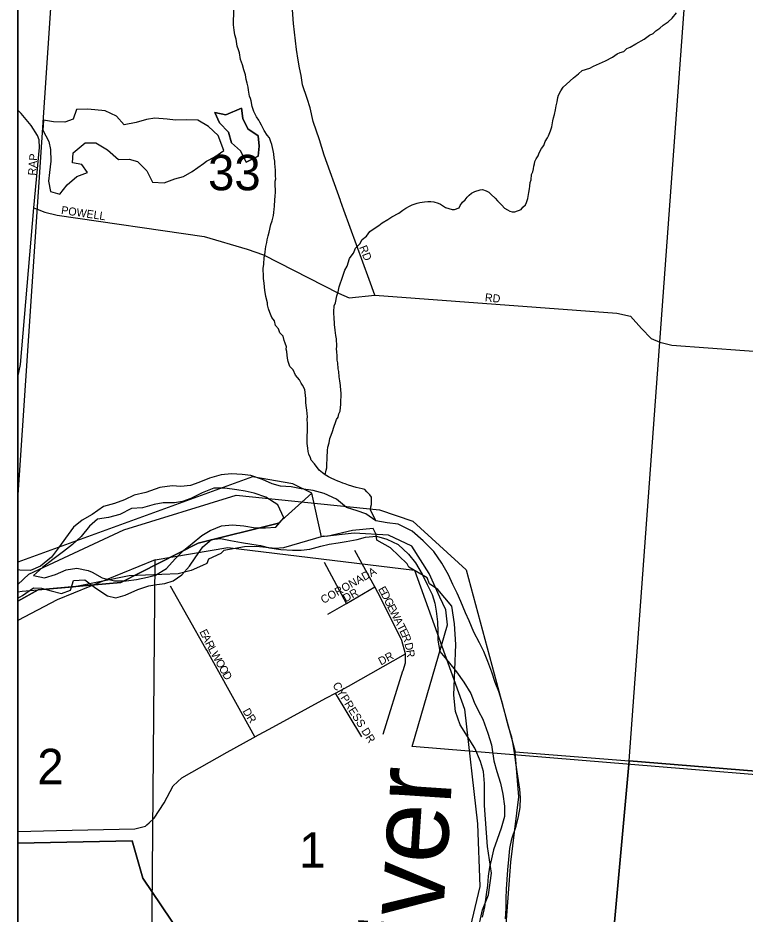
# Model space of a CAD drawing. Extents: x 0 to 680, y 0 to 440.
# Drawn here: x 47.02 to 60.49, y 212.2 to 228.79 of the extents above; entities that cross this region are included whole.
import ezdxf

# ---------------------------------------------------------------- set-up
doc = ezdxf.new("R2010")
doc.units = 0
for name, color, linetype in [('GM_X_Adjacent_County', 7, 'Continuous'), ('GM_X_City_Street', 7, 'Continuous'), ('GM_X_City_Street_Text', 7, 'Continuous'), ('GM_X_Corporation', 7, 'Continuous'), ('GM_X_County', 7, 'Continuous'), ('GM_X_Major_River', 7, 'Continuous'), ('GM_X_Major_River_Text', 7, 'Continuous'), ('GM_X_Minor_Lake', 7, 'Continuous'), ('GM_X_Minor_River', 7, 'Continuous'), ('GM_X_Section', 7, 'Continuous'), ('GM_X_Section_Text', 7, 'Continuous'), ('GM_X_Township', 7, 'Continuous'), ('GM_X_Township_Subdivision', 7, 'Continuous'), ('GM_X_Township_Subdivision_Text', 7, 'Continuous'), ('SH_Data', 7, 'Continuous'), ('SH_Text', 7, 'Continuous')]:
    doc.layers.add(name, color=color, linetype=linetype)

msp = doc.modelspace()

# ---------------------------------------------------------------- linework, layer by layer
at = {"layer": 'GM_X_Adjacent_County'}
msp.add_lwpolyline([(47.02, 297.605), (47.02, 177.346), (101.714, 177.346), (101.74, 177.627), (101.876, 179.162), (101.687, 179.172), (102.014, 182.661), (102.637, 189.288), (103.706, 200.669), (104.658, 210.796), (104.669, 210.92), (106.131, 226.563), (108.09, 226.344), (113.939, 225.728), (119.071, 225.251), (122.08, 224.971), (126.921, 224.521), (132.763, 223.977)], dxfattribs=at)
at = {"layer": 'GM_X_City_Street'}
for points in [[(52.997, 225.405), (52.996, 225.408), (52.691, 226.25), (52.606, 226.533), (52.493, 226.873), (52.436, 227.128), (52.38, 227.298), (52.294, 227.553), (52.266, 227.723), (52.238, 227.864), (52.21, 228.006), (52.181, 228.204), (52.124, 228.686), (52.096, 229.111), (52.039, 229.451), (52.011, 229.592), (51.983, 229.734), (51.869, 229.961), (51.643, 230.385), (51.586, 230.499), (51.558, 230.64), (51.529, 230.782), (51.475, 231.214), (51.475, 231.216)], [(47.02, 222.137), (47.067, 222.375), (47.316, 225.275), (47.42, 226.393), (47.411, 226.532), (47.38, 226.615), (47.267, 226.799), (47.078, 227.019), (47.02, 227.084)], [(53.528, 223.946), (53.528, 223.946), (53.06, 225.23), (52.997, 225.405)], [(47.316, 225.275), (47.379, 225.251), (47.521, 225.194), (47.748, 225.137), (50.468, 224.741), (51.267, 224.511), (51.572, 224.401), (52.961, 223.693), (53.159, 223.608), (53.635, 223.654), (58.117, 223.326), (58.372, 223.269), (58.571, 223.042), (58.754, 222.851), (58.91, 222.787), (59.137, 222.731), (61.83, 222.535), (65.898, 222.218)], [(53.635, 223.654), (53.528, 223.946)]]:
    msp.add_lwpolyline(points, dxfattribs=at)
at = {"layer": 'GM_X_Corporation'}
for points in [[(47.02, 247.955), (47.02, 219.866), (47.786, 231.273), (51.336, 231.273), (51.135, 232.031), (51.03, 232.836), (51.008, 233.645), (51.046, 234.137), (51.071, 234.904), (50.929, 235.631), (50.936, 236.053), (51.006, 236.712), (51.047, 238.061), (50.801, 238.023), (50.854, 241.84), (52.073, 242.206), (52.268, 247.589)], [(47.02, 218.711), (47.02, 217.991), (47.395, 218.199), (48.925, 218.333), (50.357, 219.063), (51.847, 219.435), (52.464, 219.99), (52.112, 220.162), (51.365, 220.293)]]:
    msp.add_lwpolyline(points, close=True, dxfattribs=at)
for points in [[(65.976, 211.232), (66.03, 214.336), (54.324, 215.3), (54.979, 217.553), (54.951, 217.832), (54.837, 218.066), (54.641, 218.503), (54.316, 219.006), (53.885, 219.214), (53.25, 219.247), (52.643, 219.184), (52.464, 219.99), (51.847, 219.435), (50.357, 219.063), (48.925, 218.333), (47.395, 218.199), (47.02, 217.991), (47.02, 213.512), (49.137, 213.55), (49.334, 212.86), (50.883, 210.563)], [(50.883, 210.563), (49.334, 212.86), (49.137, 213.55), (47.02, 213.512), (47.02, 208.973)]]:
    msp.add_lwpolyline(points, dxfattribs=at)
at = {"layer": 'GM_X_County'}
msp.add_lwpolyline([(47.02, 297.605), (47.02, 177.346), (101.714, 177.346), (101.74, 177.627), (101.876, 179.162), (101.687, 179.172), (102.014, 182.661), (102.637, 189.288), (103.706, 200.669), (104.658, 210.796), (104.669, 210.92), (106.131, 226.563), (108.09, 226.344), (113.939, 225.728), (119.071, 225.251), (122.08, 224.971), (126.921, 224.521), (132.763, 223.977)], dxfattribs=at)
at = {"layer": 'GM_X_Major_River'}
for points in [[(52.081, 220.105), (51.885, 220.121), (51.731, 220.16), (51.549, 220.241), (51.336, 220.317), (51.176, 220.338), (50.98, 220.348), (50.783, 220.328), (50.568, 220.267), (50.37, 220.187), (50.22, 220.131), (50.036, 220.111), (49.875, 220.126), (49.649, 220.095), (49.391, 220.005), (49.176, 219.95), (48.996, 219.864), (48.81, 219.796), (48.607, 219.741), (48.396, 219.597), (48.21, 219.487), (48.053, 219.36), (47.9, 219.154), (47.79, 219.002), (47.643, 218.803), (47.438, 218.64), (47.252, 218.561), (47.056, 218.565), (47.02, 218.573)], [(51.945, 219.531), (51.837, 219.777), (51.614, 219.918), (51.395, 219.988), (51.229, 220.027), (51.075, 220.054), (50.856, 220.082), (50.648, 220.081), (50.432, 219.996), (50.222, 219.893), (50.072, 219.836), (49.923, 219.81), (49.709, 219.808), (49.542, 219.782), (49.326, 219.721), (49.124, 219.707), (48.908, 219.598), (48.698, 219.537), (48.496, 219.511), (48.344, 219.378), (48.192, 219.19), (48.034, 219.039), (47.865, 218.911), (47.666, 218.761), (47.473, 218.616), (47.309, 218.464), (47.511, 218.425), (47.714, 218.486), (47.912, 218.571), (48.109, 218.603), (48.322, 218.557)], [(56.056, 212.11), (56.066, 212.307), (56.063, 212.485), (56.073, 212.658), (56.082, 212.836), (56.098, 213.014), (56.113, 213.204), (56.135, 213.412), (56.168, 213.59), (56.25, 213.821), (56.295, 214.004), (56.328, 214.17), (56.332, 214.349), (56.317, 214.51), (56.28, 214.748), (56.249, 214.951), (56.229, 215.142), (56.202, 215.303), (56.17, 215.471), (56.114, 215.644), (56.064, 215.83), (56.003, 216.075), (55.931, 216.315), (55.863, 216.483), (55.801, 216.674), (55.728, 216.872), (55.654, 217.058), (55.574, 217.22), (55.465, 217.419), (55.38, 217.623), (55.311, 217.773), (55.226, 217.983), (55.158, 218.139), (55.078, 218.301), (54.998, 218.476), (54.872, 218.692), (54.727, 218.909), (54.529, 219.11), (54.325, 219.286), (54.065, 219.417), (53.864, 219.438), (53.65, 219.478), (53.463, 219.607), (53.303, 219.664), (53.108, 219.727), (52.921, 219.88), (52.697, 219.986), (52.49, 220.037), (52.265, 220.072), (52.081, 220.105)], [(48.322, 218.557), (48.393, 218.526), (48.581, 218.421), (48.812, 218.369), (49.026, 218.364), (49.217, 218.39), (49.42, 218.434), (49.569, 218.472), (49.774, 218.593), (49.932, 218.774), (50.096, 218.932), (50.247, 219.059), (50.428, 219.205), (50.585, 219.297), (50.794, 219.388), (50.997, 219.401), (51.205, 219.385), (51.424, 219.351), (51.608, 219.347), (51.799, 219.361), (51.945, 219.531)], [(48.836, 218.053), (49.009, 218.103), (49.243, 218.205), (49.446, 218.272), (49.596, 218.299), (49.745, 218.32), (49.894, 218.364), (50.057, 218.48), (50.197, 218.638), (50.307, 218.79), (50.448, 218.996), (50.605, 219.13), (50.772, 219.15), (50.961, 219.116), (51.163, 219.077), (51.352, 219.043), (51.513, 219.022), (51.684, 218.977), (51.892, 218.949), (52.106, 218.933), (52.266, 218.935), (52.427, 218.956), (52.63, 219.011), (52.786, 219.044), (52.953, 219.07), (53.102, 219.097), (53.305, 219.134), (53.46, 219.173), (53.663, 219.193), (53.858, 219.141), (54.064, 219.042), (54.257, 218.859), (54.384, 218.702), (54.511, 218.491), (54.602, 218.299), (54.694, 218.113), (54.744, 217.951), (54.771, 217.802), (54.791, 217.605), (54.799, 217.426), (54.802, 217.266), (54.834, 217.057), (54.99, 216.875), (55.147, 216.681), (55.28, 216.488), (55.413, 216.283), (55.475, 216.121), (55.555, 215.953), (55.635, 215.803), (55.725, 215.545), (55.792, 215.33), (55.84, 215.031), (55.89, 214.834), (55.963, 214.618), (56.006, 214.415), (56.038, 214.194), (56.034, 214.003), (55.976, 213.784), (55.901, 213.578), (55.831, 213.383), (55.792, 213.217), (55.76, 213.063), (55.732, 212.897), (55.717, 212.724), (55.696, 212.558), (55.662, 212.327), (55.622, 212.137)], [(47.02, 218.046), (47.106, 218.094), (47.311, 218.238), (47.459, 218.229), (47.637, 218.184), (47.826, 218.133), (47.994, 218.195), (48.051, 218.372), (48.259, 218.386), (48.464, 218.233), (48.682, 218.086), (48.836, 218.053)]]:
    msp.add_lwpolyline(points, dxfattribs=at)
at = {"layer": 'GM_X_Minor_Lake'}
for points in [[(50.729, 226.611), (50.554, 226.781), (50.354, 226.898), (50.14, 226.902), (49.938, 226.9), (49.783, 226.915), (49.558, 226.932), (49.403, 226.911), (49.211, 226.856), (48.99, 226.812), (48.845, 226.97), (48.639, 227.069), (48.318, 227.1), (48.104, 227.092), (48.041, 226.915), (47.891, 226.859), (47.677, 226.869), (47.494, 226.896), (47.484, 226.712), (47.593, 226.502), (47.626, 226.352), (47.633, 226.138), (47.605, 225.93), (47.584, 225.77), (47.622, 225.579), (47.794, 225.528), (47.934, 225.698), (48.109, 225.855), (48.307, 225.928), (48.203, 226.079), (48.031, 226.106), (48.041, 226.29), (48.264, 226.476), (48.466, 226.478), (48.678, 226.349), (48.882, 226.166), (49.079, 226.174), (49.233, 226.129), (49.408, 225.959), (49.516, 225.749), (49.73, 225.739), (49.928, 225.812), (50.089, 225.856), (50.246, 225.948), (50.457, 226.093)], [(51.161, 227.119), (50.873, 226.994), (50.666, 227.04), (50.757, 226.848), (50.92, 226.672), (50.976, 226.475), (51.145, 226.329), (51.248, 226.118)], [(51.161, 227.119), (51.187, 226.929), (51.278, 226.736), (51.472, 226.608), (51.492, 226.417), (51.47, 226.233), (51.248, 226.118), (51.145, 226.329), (50.976, 226.475), (50.92, 226.672), (50.757, 226.848), (50.666, 227.04), (50.873, 226.994), (51.161, 227.119)], [(51.248, 226.118), (51.47, 226.233), (51.492, 226.417), (51.472, 226.608), (51.278, 226.736), (51.187, 226.929), (51.161, 227.119)], [(50.457, 226.093), (50.517, 226.139), (50.667, 226.219), (50.836, 226.335), (50.729, 226.611)]]:
    msp.add_lwpolyline(points, dxfattribs=at)
at = {"layer": 'GM_X_Minor_River'}
for points in [[(51.748, 226.336), (51.726, 226.449), (51.703, 226.497), (51.681, 226.569), (51.635, 226.617), (51.583, 226.708), (51.532, 226.804), (51.503, 226.858), (51.486, 226.9), (51.44, 226.96), (51.394, 227.057), (51.36, 227.147), (51.339, 227.254), (51.328, 227.296), (51.311, 227.344), (51.295, 227.451), (51.285, 227.511), (51.268, 227.583), (51.252, 227.648), (51.236, 227.738), (51.208, 227.828), (51.18, 227.924), (51.147, 228.019), (51.126, 228.145), (51.109, 228.199), (51.08, 228.265), (51.065, 228.396), (51.037, 228.48), (51.027, 228.563), (51.022, 228.611), (51.017, 228.665), (51.023, 228.938)], [(56.469, 225.444), (56.483, 225.557), (56.497, 225.628), (56.504, 225.676), (56.511, 225.741), (56.53, 225.794), (56.538, 225.889), (56.557, 225.943), (56.57, 225.996), (56.576, 226.043), (56.589, 226.091), (56.596, 226.132), (56.621, 226.179), (56.658, 226.238), (56.677, 226.291), (56.72, 226.374), (56.763, 226.426), (56.788, 226.503), (56.831, 226.568), (56.849, 226.609), (56.887, 226.698), (56.912, 226.774), (56.932, 226.887), (56.945, 226.94), (56.964, 227), (56.978, 227.089), (56.991, 227.16), (57.011, 227.237), (57.024, 227.314), (57.037, 227.361), (57.08, 227.438), (57.123, 227.508), (57.184, 227.566), (57.311, 227.683), (57.407, 227.752), (57.474, 227.817), (57.618, 227.861), (57.684, 227.896), (57.906, 227.998), (58.037, 228.061), (58.122, 228.125), (58.176, 228.148), (58.248, 228.17), (58.302, 228.223), (58.362, 228.251), (58.47, 228.308), (58.62, 228.395), (58.723, 228.47), (58.789, 228.504), (58.838, 228.551), (58.91, 228.603), (58.976, 228.655), (59.067, 228.719), (59.139, 228.783), (59.224, 228.882)], [(53.65, 219.478), (53.553, 219.682), (53.56, 219.736), (53.573, 219.783), (53.574, 219.825), (53.57, 219.914), (53.541, 219.962), (53.483, 220.017), (53.448, 220.059), (53.401, 220.072), (53.341, 220.085), (53.288, 220.098), (53.147, 220.137), (53.082, 220.162), (53.04, 220.174), (52.987, 220.199), (52.946, 220.212), (52.893, 220.237), (52.823, 220.268), (52.776, 220.293), (52.711, 220.33), (52.664, 220.366), (52.6, 220.415), (52.513, 220.536), (52.455, 220.603), (52.438, 220.645), (52.41, 220.711), (52.399, 220.764), (52.389, 220.824), (52.378, 220.908), (52.386, 221.271), (52.382, 221.36), (52.383, 221.402), (52.373, 221.527), (52.368, 221.569), (52.363, 221.616), (52.352, 221.67), (52.354, 221.741), (52.349, 221.801), (52.334, 221.908), (52.294, 221.987), (52.265, 222.029), (52.236, 222.089), (52.161, 222.174), (52.121, 222.276), (52.057, 222.336), (52.024, 222.426), (52.013, 222.492), (52.008, 222.546), (52.004, 222.611), (51.993, 222.659), (51.994, 222.701), (51.971, 222.767), (51.954, 222.815), (51.932, 222.898), (51.874, 222.959), (51.846, 223.031), (51.794, 223.092), (51.772, 223.181), (51.726, 223.242), (51.686, 223.338), (51.664, 223.404), (51.647, 223.475), (51.642, 223.517), (51.615, 223.631), (51.61, 223.678), (51.593, 223.744), (51.584, 223.881), (51.568, 223.965), (51.57, 224.042), (51.565, 224.114), (51.566, 224.155), (51.574, 224.227), (51.582, 224.363), (51.595, 224.405), (51.602, 224.458), (51.609, 224.506), (51.616, 224.559), (51.629, 224.63), (51.636, 224.684), (51.656, 224.755), (51.675, 224.82), (51.708, 224.962), (51.733, 225.033), (51.753, 225.133), (51.76, 225.187), (51.767, 225.246), (51.774, 225.3), (51.782, 225.43), (51.784, 225.484), (51.791, 225.567), (51.788, 225.722), (51.789, 225.769), (51.796, 225.811), (51.791, 225.859), (51.794, 225.972), (51.778, 226.097), (51.779, 226.139), (51.768, 226.192), (51.764, 226.276), (51.748, 226.336)], [(52.711, 220.33), (52.731, 220.413), (52.743, 220.46), (52.748, 220.692), (52.755, 220.734), (52.756, 220.781), (52.763, 220.841), (52.789, 220.923), (52.802, 221), (52.821, 221.066), (52.846, 221.131), (52.872, 221.213), (52.909, 221.314), (52.922, 221.355), (52.953, 221.396), (52.966, 221.456), (52.991, 221.509), (53.005, 221.639), (53.01, 221.847), (53.004, 221.889), (52.995, 221.985), (52.984, 222.068), (52.974, 222.146), (52.964, 222.241), (52.953, 222.295), (52.95, 222.402), (52.933, 222.45), (52.934, 222.527), (52.93, 222.611), (52.925, 222.658), (52.926, 222.712), (52.923, 222.849), (52.913, 222.909), (52.897, 223.01), (52.887, 223.111), (52.878, 223.254), (52.873, 223.302), (52.874, 223.35), (52.882, 223.457), (52.901, 223.516), (52.928, 223.646), (52.953, 223.717), (52.973, 223.812), (53.042, 224.007), (53.08, 224.119), (53.123, 224.196), (53.162, 224.338), (53.192, 224.379), (53.235, 224.432), (53.273, 224.526), (53.357, 224.608), (53.401, 224.69), (53.479, 224.748), (53.54, 224.836), (53.582, 224.865), (53.709, 224.946), (53.769, 224.998), (53.871, 225.056), (53.95, 225.108), (54.076, 225.177), (54.154, 225.229), (54.208, 225.269), (54.275, 225.304), (54.323, 225.332), (54.418, 225.36), (54.466, 225.371), (54.555, 225.387), (54.615, 225.392), (54.668, 225.391), (54.728, 225.384), (54.804, 225.358), (54.851, 225.34), (54.945, 225.278), (55.063, 225.24), (55.111, 225.245), (55.195, 225.273), (55.213, 225.315), (55.256, 225.379), (55.304, 225.42), (55.341, 225.473), (55.383, 225.508), (55.426, 225.548), (55.486, 225.577), (55.587, 225.605), (55.629, 225.61), (55.694, 225.591), (55.747, 225.566), (55.788, 225.523), (55.863, 225.451), (55.904, 225.402), (55.985, 225.323), (56.032, 225.269), (56.091, 225.238), (56.132, 225.213), (56.179, 225.2), (56.226, 225.199), (56.346, 225.245), (56.377, 225.286), (56.425, 225.332), (56.444, 225.374), (56.469, 225.444)]]:
    msp.add_lwpolyline(points, dxfattribs=at)
at = {"layer": 'GM_X_Section'}
for points in [[(47.02, 231.599), (47.02, 218.299), (47.224, 218.489), (48.982, 219.31), (51.063, 219.952), (53.719, 219.683), (54.338, 219.47), (55.323, 218.568), (56.232, 215.202), (58.345, 215.032), (59.484, 230.548)], [(75.056, 229.533), (73.628, 213.785), (58.345, 215.032), (59.484, 230.548)], [(49.469, 207.96), (49.564, 218.753), (50.908, 218.983), (54.368, 218.563), (55.292, 215.99), (55.537, 213.869), (55.581, 212.707), (55.13, 210.812), (54.163, 209.828), (52.568, 207.872)], [(47.02, 217.632), (47.02, 207.968), (49.469, 207.96), (49.564, 218.753), (47.748, 218.017)], [(58.345, 215.032), (56.905, 199.225), (56.853, 198.675), (55.443, 200.598), (54.112, 203), (53.5, 205.739), (53.228, 207.06), (53.347, 207.71), (53.397, 207.863), (53.491, 208.14), (53.881, 208.684), (54.623, 209.061), (55.4, 209.71), (56.001, 211.098), (56.152, 213.158), (56.299, 214.365), (56.232, 215.202)], [(73.628, 213.785), (72.033, 197.922), (56.905, 199.225), (58.345, 215.032)]]:
    msp.add_lwpolyline(points, close=True, dxfattribs=at)
at = {"layer": 'GM_X_Township'}
msp.add_lwpolyline([(55.534, 211.857), (55.626, 212.273), (55.74, 212.552), (55.797, 212.956), (55.723, 213.45), (55.663, 214.205), (55.666, 214.616), (55.644, 214.836), (55.59, 215.02), (55.486, 215.265), (55.216, 215.7), (55.129, 215.95), (55.095, 216.248), (55.132, 217.187), (55.11, 217.573), (55.059, 217.895), (54.8, 218.205), (54.647, 218.313), (54.6, 218.42), (54.263, 218.618), (54.234, 218.684), (53.921, 218.976), (53.667, 219.12), (53.656, 219.227), (53.603, 219.335), (53.217, 219.301), (52.742, 219.185), (52.682, 219.191), (51.939, 218.98), (51.785, 218.963), (51.441, 219.001), (51.221, 218.996), (50.835, 218.927), (50.781, 218.873), (50.549, 218.767), (50.519, 218.69), (50.441, 218.649), (50.233, 218.561), (49.989, 218.497), (49.081, 218.46), (48.046, 218.251), (47.102, 218.172), (47.02, 218.159), (47.02, 184.816)], dxfattribs=at)
at = {"layer": 'GM_X_Township_Subdivision'}
for points in [[(53.774, 217.982), (53.773, 217.984), (53.689, 218.151), (53.633, 218.253), (53.26, 218.926)], [(53.105, 217.947), (52.699, 218.708)], [(50.524, 217.075), (50.504, 217.11), (49.845, 218.266)], [(52.765, 217.75), (53.105, 217.947), (53.633, 218.253)], [(54.154, 216.7), (54.155, 216.704), (54.201, 216.851), (54.201, 217.012), (54.135, 217.264), (53.774, 217.982)], [(51.409, 215.475), (51.181, 215.889), (50.527, 217.071), (50.524, 217.075)], [(52.739, 216.198), (52.904, 216.287), (53.145, 216.418), (54.201, 217.012)], [(53.788, 215.527), (54.154, 216.7)], [(53.392, 215.477), (52.904, 216.287)], [(51.403, 215.472), (51.409, 215.475), (51.742, 215.658), (52.726, 216.191), (52.739, 216.198)], [(49.449, 213.885), (49.547, 213.974), (49.729, 214.255), (49.894, 214.568), (50.059, 214.717), (50.9, 215.196), (51.381, 215.46), (51.403, 215.472)], [(47.02, 213.726), (47.732, 213.742), (49.184, 213.776), (49.382, 213.826), (49.406, 213.847), (49.449, 213.885)]]:
    msp.add_lwpolyline(points, dxfattribs=at)
at = {"layer": 'SH_Data'}
msp.add_line((47.02, 415.359), (47.02, 177.359), dxfattribs=at)
at = {"layer": 'SH_Text'}
for points in [[(47.02, 415.359), (285.02, 415.359), (285.02, 177.359), (47.02, 177.359)], [(285.019, 415.359), (47.02, 415.359), (47.02, 177.359), (285.019, 177.359)]]:
    msp.add_lwpolyline(points, close=True, dxfattribs=at)

# ---------------------------------------------------------------- texts
at = {"layer": 'GM_X_City_Street_Text'}
for s, rotation, p in [('RAP', 85.766, (47.354, 225.867)), ('POWELL', 351.7247, (47.814, 225.162)), ('RD', 291.2529, (53.341, 224.545)), ('RD', 353.9946, (55.666, 223.545))]:
    msp.add_text(s, height=0.1482, rotation=rotation, dxfattribs=at).set_placement(p)
at = {"layer": 'GM_X_Major_River_Text'}
msp.add_text('River', height=1.4831, rotation=86.1965, dxfattribs=at).set_placement((54.769, 210.245))
at = {"layer": 'GM_X_Section_Text'}
for s, height, p in [('33', 0.6552, (50.543, 225.599)), ('2', 0.655, (47.38, 214.601)), ('1', 0.655, (52.232, 213.056))]:
    msp.add_text(s, height=height, rotation=0, dxfattribs=at).set_placement(p)
at = {"layer": 'GM_X_Township_Subdivision_Text'}
for s, height, rotation, p in [('CORONADA', 0.1482, 29.4736, (52.681, 217.937)), ('DR', 0.1482, 29.0484, (53.092, 217.968)), ('E', 0.148, 299.6941, (53.689, 218.213)), ('D', 0.148, 296.8779, (53.74, 218.124)), ('G', 0.148, 296.5064, (53.798, 218.008)), ('E', 0.148, 296.504, (53.857, 217.891)), ('W', 0.148, 296.5049, (53.903, 217.798)), ('A', 0.148, 296.5064, (53.979, 217.646)), ('T', 0.148, 296.504, (54.037, 217.529)), ('E', 0.148, 296.6017, (50.379, 217.425)), ('E', 0.148, 296.504, (54.084, 217.436)), ('A', 0.148, 296.5846, (50.426, 217.332)), ('R', 0.148, 296.8579, (50.484, 217.214)), ('R', 0.148, 291.6932, (54.129, 217.345)), ('D', 0.148, 283.4107, (54.181, 217.204)), ('L', 0.148, 298.4454, (50.539, 217.105)), ('W', 0.148, 299.3086, (50.59, 217.012)), ('R', 0.148, 278.3602, (54.211, 217.08)), ('O', 0.148, 299.3581, (50.673, 216.864)), ('DR', 0.1482, 27.8914, (53.745, 216.798)), ('O', 0.148, 299.3735, (50.737, 216.75)), ('D', 0.148, 299.3518, (50.801, 216.636)), ('CYPRESS DR', 0.1482, 302.1517, (52.843, 216.436)), ('D', 0.148, 299.078, (51.178, 215.957)), ('R', 0.148, 304.3673, (51.249, 215.831))]:
    msp.add_text(s, height=height, rotation=rotation, dxfattribs=at).set_placement(p)

doc.saveas('drawing.dxf')
